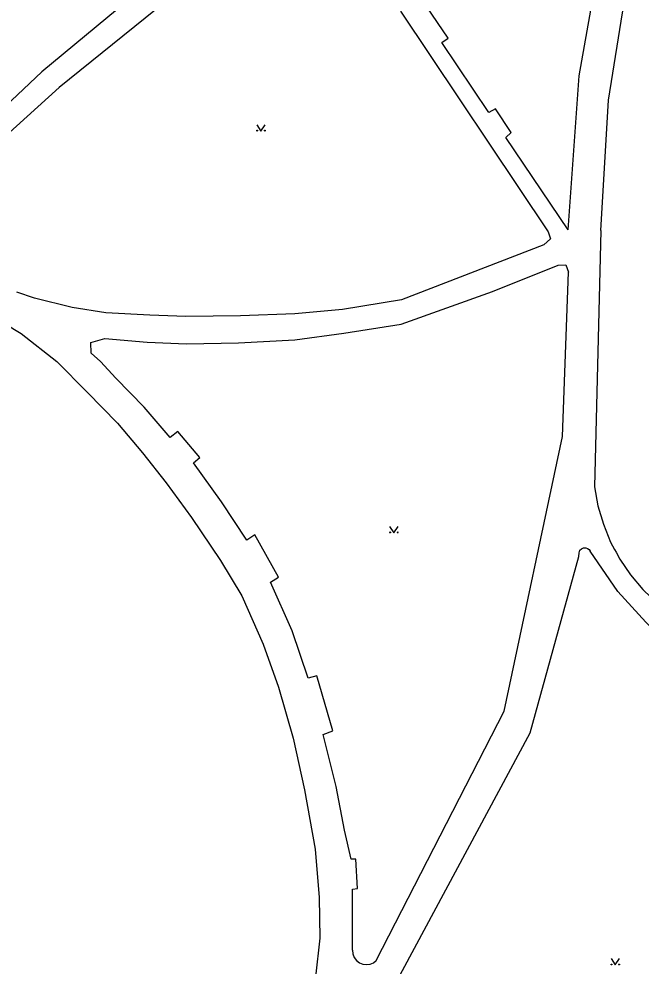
# Model space of a CAD drawing. Extents: x -600391 to -599491, y -1160176 to -1159402.
# Drawn here: x -599868.8 to -599795.1, y -1159734.3 to -1159622.1 of the extents above; entities that cross this region are included whole.
import ezdxf

# ---------------------------------------------------------------- set-up
doc = ezdxf.new("R2010")
doc.units = 0
doc.layers.add('Level 11', color=7, linetype='Continuous')
doc.layers.add('Level 36', color=7, linetype='Continuous')

msp = doc.modelspace()

# ---------------------------------------------------------------- linework, layer by layer
at = {"layer": 'Level 11'}
for points in [[(-599840.36, -1159606.99), (-599866.15, -1159628.37)], [(-599834.92, -1159606.68), (-599864.07, -1159630.22)], [(-599817.98, -1159624.35), (-599821.16, -1159619.63)], [(-599803.75, -1159647.06), (-599802.46, -1159628.83), (-599800.88, -1159619.93)], [(-599799.87, -1159647.13), (-599798.97, -1159631.72), (-599797.12, -1159620.13)], [(-599823.64, -1159621.18), (-599806.11, -1159647.29)], [(-599818.71, -1159624.87), (-599817.98, -1159624.35)], [(-599813.17, -1159633.17), (-599818.71, -1159624.87)], [(-599866.15, -1159628.37), (-599876.26, -1159637.87)], [(-599864.07, -1159630.22), (-599874.22, -1159639.37)], [(-599812.35, -1159632.74), (-599813.17, -1159633.17)], [(-599810.49, -1159635.53), (-599812.35, -1159632.74)], [(-599811.13, -1159636.12), (-599810.49, -1159635.53)], [(-599803.75, -1159647.06), (-599811.13, -1159636.12)], [(-599806.11, -1159647.29), (-599805.84, -1159648.13)], [(-599799.87, -1159647.13), (-599800.62, -1159677.53)], [(-599806.62, -1159648.86), (-599823.52, -1159655.34)], [(-599805.84, -1159648.13), (-599806.62, -1159648.86)], [(-599804.94, -1159651.25), (-599804.03, -1159651.21)], [(-599804.03, -1159651.21), (-599803.73, -1159652.1)], [(-599812.71, -1159654.36), (-599804.94, -1159651.25)], [(-599804.41, -1159671.54), (-599803.73, -1159652.1)], [(-599867.01, -1159655.18), (-599869.1, -1159654.46)], [(-599823.54, -1159658.26), (-599812.71, -1159654.36)], [(-599862.54, -1159656.26), (-599867.01, -1159655.18)], [(-599823.52, -1159655.34), (-599830.51, -1159656.51)], [(-599858.53, -1159656.89), (-599862.54, -1159656.26)], [(-599830.51, -1159656.51), (-599836.16, -1159657.02)], [(-599853.33, -1159657.19), (-599858.53, -1159656.89)], [(-599849.08, -1159657.33), (-599853.33, -1159657.19)], [(-599842.59, -1159657.25), (-599849.08, -1159657.33)], [(-599836.16, -1159657.02), (-599842.59, -1159657.25)], [(-599870.47, -1159658.22), (-599868.59, -1159659.36)], [(-599830.35, -1159659.32), (-599823.54, -1159658.26)], [(-599868.59, -1159659.36), (-599864.37, -1159662.65)], [(-599860.33, -1159660.41), (-599858.68, -1159659.92)], [(-599858.68, -1159659.92), (-599853.65, -1159660.36)], [(-599842.84, -1159660.45), (-599836.13, -1159660.08)], [(-599836.13, -1159660.08), (-599830.35, -1159659.32)], [(-599860.27, -1159661.66), (-599860.33, -1159660.41)], [(-599853.65, -1159660.36), (-599848.99, -1159660.56)], [(-599848.99, -1159660.56), (-599842.84, -1159660.45)], [(-599859.18, -1159662.68), (-599860.27, -1159661.66)], [(-599864.37, -1159662.65), (-599860.74, -1159666.29)], [(-599857.37, -1159664.62), (-599859.18, -1159662.68)], [(-599854.02, -1159668.09), (-599857.37, -1159664.62)], [(-599860.74, -1159666.29), (-599857.17, -1159669.95)], [(-599850.93, -1159671.65), (-599854.02, -1159668.09)], [(-599857.17, -1159669.95), (-599854.22, -1159673.5)], [(-599850.01, -1159670.96), (-599850.93, -1159671.65)], [(-599847.39, -1159674.02), (-599850.01, -1159670.96)], [(-599811.33, -1159704.08), (-599804.41, -1159671.54)], [(-599854.22, -1159673.5), (-599851.4, -1159677.03)], [(-599848.16, -1159674.66), (-599847.39, -1159674.02)], [(-599844.82, -1159679.28), (-599848.16, -1159674.66)], [(-599851.4, -1159677.03), (-599848.41, -1159681.13)], [(-599800.62, -1159677.53), (-599800.22, -1159679.77), (-599799.58, -1159681.95), (-599798.72, -1159684.06), (-599798.25, -1159684.95), (-599798.08, -1159685.25), (-599797.65, -1159686.06), (-599796.37, -1159687.95), (-599794.9, -1159689.68), (-599793.05, -1159691.44)], [(-599841.84, -1159683.81), (-599844.82, -1159679.28)], [(-599848.41, -1159681.13), (-599844.94, -1159686.25)], [(-599840.9, -1159683.2), (-599841.84, -1159683.81)], [(-599838.09, -1159688.22), (-599840.9, -1159683.2)], [(-599802.51, -1159685.76), (-599802.45, -1159685.31), (-599802.36, -1159685.02), (-599802.17, -1159684.84), (-599801.92, -1159684.75), (-599801.68, -1159684.75), (-599801.46, -1159684.81), (-599801.27, -1159684.95), (-599801.13, -1159685.14)], [(-599808.27, -1159706.65), (-599802.51, -1159685.76)], [(-599774.84, -1159711.67), (-599784.4, -1159702.99), (-599790.99, -1159697.05), (-599794.55, -1159693.55), (-599797.86, -1159689.92), (-599801.13, -1159685.14)], [(-599844.94, -1159686.25), (-599842.42, -1159690.41)], [(-599839.05, -1159688.8), (-599838.09, -1159688.22)], [(-599836.47, -1159694.57), (-599839.05, -1159688.8)], [(-599842.42, -1159690.41), (-599839.9, -1159696.13)], [(-599834.57, -1159700.19), (-599836.47, -1159694.57)], [(-599839.9, -1159696.13), (-599838.08, -1159701.23)], [(-599833.55, -1159699.88), (-599834.57, -1159700.19)], [(-599831.65, -1159706.42), (-599833.55, -1159699.88)], [(-599838.08, -1159701.23), (-599836.35, -1159707.3)], [(-599826.5, -1159733.61), (-599811.33, -1159704.08)], [(-599836.35, -1159707.3), (-599835.01, -1159713.42)], [(-599832.8, -1159706.84), (-599831.65, -1159706.42)], [(-599831.25, -1159712.99), (-599832.8, -1159706.84)], [(-599825.68, -1159739.07), (-599808.27, -1159706.65)], [(-599835.01, -1159713.42), (-599833.74, -1159720.45)], [(-599830.27, -1159718.18), (-599831.25, -1159712.99)], [(-599829.47, -1159721.63), (-599830.27, -1159718.18)], [(-599833.74, -1159720.45), (-599833.25, -1159726.16)], [(-599828.9, -1159721.63), (-599829.47, -1159721.63)], [(-599828.73, -1159725.09), (-599828.9, -1159721.63)], [(-599829.32, -1159725.17), (-599828.73, -1159725.09)], [(-599829.3, -1159732.38), (-599829.32, -1159725.17)], [(-599833.25, -1159726.16), (-599833.2, -1159730.96)], [(-599833.2, -1159730.96), (-599833.68, -1159735.57)], [(-599829.3, -1159732.38), (-599829.27, -1159732.83), (-599829.11, -1159733.25), (-599828.84, -1159733.61), (-599828.49, -1159733.89), (-599828.07, -1159734.06), (-599827.65, -1159734.11), (-599827.22, -1159734.05), (-599826.83, -1159733.88), (-599826.5, -1159733.61)]]:
    msp.add_lwpolyline(points, dxfattribs=at)
at = {"layer": 'Level 36'}
for points in [[(-599840.66, -1159634.61), (-599840.16, -1159635.36), (-599839.66, -1159634.61)], [(-599824.91, -1159682.21), (-599824.41, -1159682.96), (-599823.91, -1159682.21)], [(-599798.67, -1159733.39), (-599798.17, -1159734.14), (-599797.67, -1159733.39)]]:
    msp.add_lwpolyline(points, dxfattribs=at)
for centre in [(-599840.61, -1159635.31), (-599839.71, -1159635.31), (-599824.86, -1159682.91), (-599823.96, -1159682.91), (-599798.62, -1159734.09), (-599797.72, -1159734.09)]:
    msp.add_circle(centre, 0.05, dxfattribs=at)

doc.saveas('drawing.dxf')
